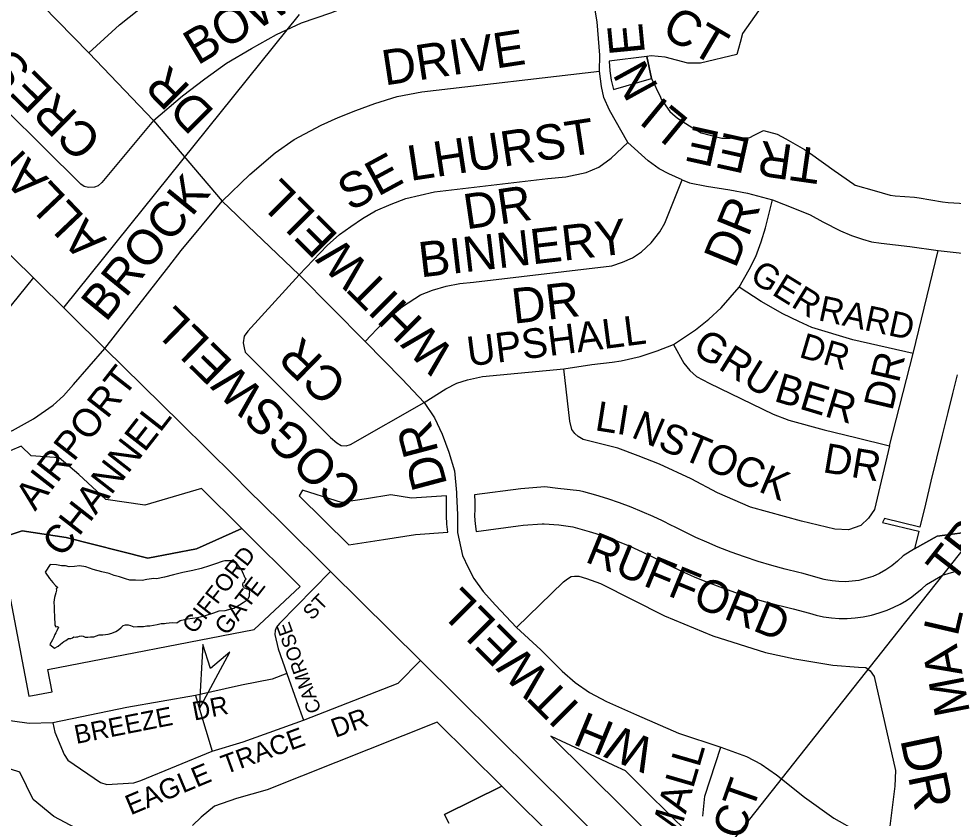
# Model space of a CAD drawing. Extents: x 586326 to 623965, y 4819854 to 4857850.
# Drawn here: x 601068 to 601732, y 4847736 to 4848304 of the extents above; entities that cross this region are included whole.
import ezdxf

# ---------------------------------------------------------------- set-up
doc = ezdxf.new("R2010")
doc.units = 0
for name, color, linetype in [('Lots_Concessions', 7, 'Continuous'), ('Major Rds and Hwys', 7, 'Continuous'), ('Minor Rd Lbls', 7, 'Continuous'), ('Minor Rds', 7, 'Continuous'), ('Park Lbls', 7, 'Continuous'), ('Park Outlines', 7, 'Continuous'), ('Private Rd Lbls', 7, 'Continuous'), ('Private Rds', 7, 'Continuous'), ('Proposed Secondary Rds', 7, 'Continuous'), ('School Syms_Lbls', 7, 'Continuous'), ('Secondary Rds Lbls', 7, 'Continuous'), ('SWM Ponds', 7, 'Continuous')]:
    doc.layers.add(name, color=color, linetype=linetype)

msp = doc.modelspace()

# ---------------------------------------------------------------- linework, layer by layer
at = {"layer": 'Lots_Concessions'}
for p, q in [((601100.34, 4848098.73), (601267.55, 4848306.72)), ((601692.89, 4847868.38), (601967.84, 4848215.95)), ((601014.71, 4848040.5), (601078.85, 4848119.98)), ((601534.83, 4847668.69), (601692.89, 4847868.38))]:
    msp.add_line(p, q, dxfattribs=at)
at = {"layer": 'Major Rds and Hwys'}
for points in [[(601129.41, 4848069.5), (601078.97, 4848119.39), (600918.1, 4848277.27)], [(601289.51, 4847911.08), (601254.32, 4847945.94), (601230.7, 4847969.34), (601221.29, 4847978.65), (601182.95, 4848016.56), (601129.41, 4848069.5)], [(601353.47, 4847847.83), (601289.51, 4847911.08)], [(601487.3, 4847715.07), (601353.47, 4847847.83)]]:
    msp.add_lwpolyline(points, dxfattribs=at)
at = {"layer": 'Minor Rd Lbls'}
msp.add_lwpolyline([(601198.91, 4847859.18), (601196.32, 4847813.15), (601218.16, 4847853.75), (601204.46, 4847842.03)], close=True, dxfattribs=at)
at = {"layer": 'Minor Rds'}
for points in [[(601117.98, 4848279.43), (601139.73, 4848299.32), (601161.56, 4848316.74), (601182.61, 4848331.36), (601204.24, 4848344.93), (601224.86, 4848355.68), (601243.27, 4848363.34), (601261.55, 4848370.31), (601282.34, 4848376.92), (601303.03, 4848382.61), (601319.73, 4848386.8), (601331.26, 4848388.51), (601336.46, 4848389.43), (601351.09, 4848392.02), (601359.97, 4848393.59), (601371.6, 4848395.98), (601378.16, 4848398.47), (601384.9, 4848402.23), (601392.45, 4848408.56), (601402.3, 4848419.1)], [(601163.83, 4848231.38), (601184.58, 4848249), (601200.22, 4848261.05), (601215.73, 4848272.15), (601233.42, 4848282.58), (601251.17, 4848292.56), (601269.01, 4848300.72), (601289.78, 4848307.9), (601304.13, 4848313.38), (601320.21, 4848318.03), (601336.78, 4848321.46), (601353.64, 4848324.46), (601366.18, 4848326.01), (601469.18, 4848337.18)], [(601163.83, 4848231.38), (601127.17, 4848187.27), (601124.45, 4848185.1), (601121.88, 4848184.09), (601117.8, 4848183.91), (601114.66, 4848184.52), (601112.16, 4848186.06), (601032.25, 4848265.17), (601029.14, 4848268.82), (601028.18, 4848271.85), (601028.36, 4848275.22), (601029.61, 4848278.62), (601031.58, 4848281.81), (601073.85, 4848324.7)], [(601073.85, 4848324.7), (601117.98, 4848279.43)], [(601117.98, 4848279.43), (601163.83, 4848231.38)], [(601212.72, 4848174.14), (601232.24, 4848192.97), (601250.36, 4848208.47), (601263.72, 4848217.88), (601283.07, 4848228.02), (601295.05, 4848233.61), (601307.66, 4848238.56), (601321.01, 4848243.48), (601337.06, 4848248.38), (601354.41, 4848251.86), (601480.68, 4848266.46)], [(601163.83, 4848231.38), (601212.72, 4848174.14)], [(601267.25, 4848121.8), (601287.14, 4848142.66), (601295.98, 4848150.38), (601303.96, 4848155.98), (601312.31, 4848161.83), (601321.58, 4848167.12), (601332.62, 4848171.98), (601343.22, 4848175.96), (601363.54, 4848180.81), (601443.91, 4848190.09), (601456.72, 4848191.41), (601471.29, 4848194.5), (601480.16, 4848198.32), (601488.94, 4848204.68), (601500.71, 4848215.82)], [(601314.16, 4848074.37), (601326.84, 4848087.68), (601340.67, 4848099.27), (601353.51, 4848107.48), (601362.04, 4848110.98), (601371.84, 4848113.69), (601381.38, 4848115.56), (601391.14, 4848116.64), (601489.36, 4848128.24), (601497.09, 4848130.7), (601504.04, 4848133.77), (601510.6, 4848138.18), (601517.39, 4848144.48), (601523.43, 4848152.21), (601527.08, 4848158.48), (601539.49, 4848189.22)], [(601129.41, 4848069.5), (601174.81, 4848127.73), (601183.54, 4848138.93), (601212.72, 4848174.14)], [(601212.72, 4848174.14), (601223.07, 4848164.05), (601230.98, 4848156.47), (601267.25, 4848121.8)], [(601579.95, 4848112.97), (601587.08, 4848125.47), (601591.63, 4848134.78), (601595.48, 4848145.2), (601598.71, 4848155.21), (601603.51, 4848174.93)], [(601703.39, 4848065.97), (601721.17, 4848139.04)], [(601267.25, 4848121.8), (601230.83, 4848081.83), (601228.25, 4848078.25), (601227.66, 4848073.53), (601228.21, 4848069.98), (601229.09, 4848066.92), (601289.58, 4848006.28), (601294.01, 4848002.41), (601297.15, 4848000.58), (601300.8, 4848000.21), (601303.92, 4848001.3), (601356.15, 4848030.99)], [(601267.25, 4848121.8), (601314.16, 4848074.37)], [(601533.3, 4848072.29), (601548.96, 4848082.77), (601558.3, 4848090.37), (601567.22, 4848098.31), (601579.95, 4848112.97)], [(601703.39, 4848065.97), (601660.71, 4848075.7), (601631.56, 4848084.36), (601622.39, 4848088.55), (601610.87, 4848094.02), (601595.6, 4848102.79), (601579.95, 4848112.97)], [(601314.16, 4848074.37), (601340.5, 4848047.57), (601356.15, 4848030.99)], [(601455.36, 4848055.02), (601475.21, 4848058.09), (601489.76, 4848059.66), (601496.13, 4848060.63), (601509.52, 4848063.74), (601521.65, 4848067.83), (601533.3, 4848072.29)], [(601533.3, 4848072.29), (601540.57, 4848058.99), (601544.75, 4848053.87), (601549.67, 4848049.47), (601558.56, 4848044.84), (601604.14, 4848022.86), (601615.24, 4848018.5), (601640.17, 4848011.62), (601662.76, 4848006.27), (601686.73, 4848000.3)], [(600955.72, 4848008.11), (600983.83, 4848001.63), (600996.12, 4847999.8), (601007.8, 4847999.09), (601019.06, 4847999.91), (601034.21, 4848002.11), (601048.6, 4848005.9), (601063.71, 4848011.13), (601078.66, 4848019.5), (601092.5, 4848029.07), (601099.96, 4848035.73), (601107.07, 4848043.8), (601129.41, 4848069.5)], [(601686.73, 4848000.3), (601703.39, 4848065.97)], [(601356.15, 4848030.99), (601371.57, 4848040.73), (601379.44, 4848044.77), (601386.99, 4848047.26), (601397.61, 4848049.58), (601455.36, 4848055.02)], [(601686.73, 4848000.3), (601675.92, 4847955.05), (601671.72, 4847948.93), (601666.43, 4847943.66), (601657.56, 4847940.59), (601647.93, 4847941.06), (601624.13, 4847946.73), (601587.89, 4847956.81), (601564.54, 4847966.82), (601545.82, 4847976.74), (601523.41, 4847987.2), (601508.14, 4847993.25), (601493.6, 4847998.74), (601469.11, 4848004.77), (601465.43, 4848006.9), (601463.06, 4848009.03), (601460.98, 4848011.78), (601459.5, 4848017.81), (601455.36, 4848055.02)], [(601356.15, 4848030.99), (601363.54, 4848020.07), (601368.83, 4848008.58), (601373.69, 4847995.78), (601377.67, 4847982.53), (601378.99, 4847967.07), (601379.09, 4847965.41), (601379.87, 4847951.62), (601379.87, 4847938.81), (601383.41, 4847922.47), (601387.35, 4847913.89), (601391.36, 4847906.13), (601397.98, 4847896.86), (601406.81, 4847887.14), (601421.83, 4847871.24)], [(601421.83, 4847871.24), (601455.06, 4847903.64), (601457.92, 4847905.86), (601460.47, 4847907.35), (601462.91, 4847907.81), (601465.96, 4847907.76), (601471.46, 4847906.1), (601481.34, 4847902.58), (601526.82, 4847879.46), (601561.26, 4847865.33), (601598.63, 4847853.58), (601619.33, 4847848.98), (601646.45, 4847844.36), (601664.59, 4847843.07), (601669.86, 4847842.81), (601673.03, 4847840.49), (601675.69, 4847836.48), (601690.92, 4847769.73), (601690.37, 4847758.59), (601685.33, 4847716.82)], [(601421.83, 4847871.24), (601438.92, 4847855.28), (601454.24, 4847840.09), (601463.52, 4847832.2), (601473.62, 4847824.95), (601485.69, 4847818.57), (601506.99, 4847809.18), (601536.76, 4847796.21), (601566.89, 4847786.19)], [(601554.04, 4847737.27), (601555.52, 4847751.45), (601566.89, 4847786.19)], [(601566.89, 4847786.19), (601585.12, 4847779.66), (601595.56, 4847774.08), (601606.42, 4847766.56), (601626.27, 4847750.58), (601647.05, 4847735.79), (601663.93, 4847726.3), (601685.33, 4847716.82)]]:
    msp.add_lwpolyline(points, dxfattribs=at)
at = {"layer": 'Park Outlines'}
for points in [[(601602.16, 4848321.56), (601582.33, 4848293.16), (601580.55, 4848286.81), (601578.19, 4848278.36), (601552.45, 4848272.2), (601550.24, 4848272.16), (601543.49, 4848272.01), (601527.22, 4848276.39), (601517.4, 4848277.29), (601514.38, 4848276.9), (601517.57, 4848261.28), (601523.91, 4848247.94), (601524.54, 4848246.6), (601530.7, 4848237.81), (601532.65, 4848236.07), (601536.13, 4848232.96), (601544.67, 4848227.62), (601552.82, 4848222.52), (601559.28, 4848220.88), (601567.69, 4848218.74), (601573.56, 4848218.9), (601587.38, 4848219.29), (601590.66, 4848220.97), (601597.29, 4848224.37), (601606.93, 4848221.8), (601613.05, 4848218.32), (601626.38, 4848210.76), (601630.53, 4848207.84), (601647.4, 4848195.97), (601661.38, 4848186.13), (601662.36, 4848185.43), (601675.73, 4848181.59), (601687.24, 4848178.28), (601690.75, 4848177.99), (601704.41, 4848176.9), (601707.74, 4848176.36), (601724.33, 4848173.71), (601728.37, 4848173.06), (601740.41, 4848172.46)], [(601734.71, 4848050.76), (601731.43, 4848037.41), (601728.16, 4848024.06), (601724.16, 4848007.75), (601720.16, 4847991.43), (601716.17, 4847975.12), (601712.17, 4847958.81), (601708.17, 4847942.5), (601683.13, 4847948.63), (601681.63, 4847945.91), (601707.46, 4847939.58), (601704.43, 4847927.22), (601720.52, 4847936.11), (601749.16, 4847939.91)], [(601053.65, 4847934.44), (601070.64, 4847939.85), (601101.85, 4847935.05), (601159.86, 4847920.54), (601194.45, 4847927.04), (601226.61, 4847941.45), (601197.86, 4847969.95), (601157.77, 4847958.02), (601130, 4847962.14), (601110.92, 4847979.99), (601096.8, 4847991.8), (601076.92, 4847993.12), (601069.93, 4848000.04), (601061.95, 4847996.62)], [(601749.16, 4847939.91), (601720.52, 4847936.11), (601704.43, 4847927.22), (601696.31, 4847922.18), (601692.46, 4847918.4), (601688.29, 4847915), (601684.01, 4847912.12), (601679.48, 4847909.63), (601674.76, 4847907.56), (601669.87, 4847905.92), (601664.85, 4847904.73), (601660.18, 4847904.03), (601655.47, 4847903.73), (601650.75, 4847903.8), (601646.05, 4847904.27), (601641.41, 4847905.12), (601640.38, 4847905.36), (601624.41, 4847909.79), (601622.31, 4847910.27), (601612.69, 4847912.62), (601603.13, 4847915.22), (601593.36, 4847918.16), (601583.66, 4847921.36), (601574.25, 4847924.75), (601564.93, 4847928.39), (601556.94, 4847931.75), (601549.03, 4847935.28), (601541.45, 4847938.88), (601533.94, 4847942.64), (601531.8, 4847943.76), (601525.38, 4847946.98), (601518.87, 4847950.06), (601511.02, 4847953.51), (601503.08, 4847956.75), (601494.9, 4847959.8), (601486.64, 4847962.62), (601478.19, 4847965.23), (601469.66, 4847967.58), (601466.44, 4847968.41), (601451.05, 4847970.06), (601441.93, 4847971.04), (601424.81, 4847969.81), (601391.99, 4847965.54), (601392.1, 4847960.58), (601392.02, 4847955.61), (601392.01, 4847950.21), (601392.37, 4847944.81), (601393.09, 4847939.46), (601422.84, 4847943.39), (601426.37, 4847943.86), (601440.05, 4847944.84), (601441.49, 4847944.95), (601451.69, 4847944.05), (601461.86, 4847942.76), (601473.45, 4847939.53), (601483.53, 4847936.26), (601493.48, 4847932.6), (601502.33, 4847928.97), (601511.04, 4847925.04), (601519.81, 4847920.7), (601525.73, 4847917.66), (601533.1, 4847914.04), (601540.54, 4847910.58), (601548.05, 4847907.27), (601555.62, 4847904.12), (601568.08, 4847899.31), (601580.5, 4847894.99), (601588.25, 4847892.51), (601596.04, 4847890.2), (601604.77, 4847887.81), (601613.55, 4847885.61), (601618.26, 4847884.52), (601629.81, 4847881.32), (601634.49, 4847880.03), (601639.9, 4847878.9), (601645.38, 4847878.13), (601651, 4847877.73), (601656.64, 4847877.7), (601662.26, 4847878.05), (601668.06, 4847878.82), (601673.8, 4847879.99), (601679.43, 4847881.56), (601684.95, 4847883.52), (601689.68, 4847885.56), (601694.27, 4847887.89), (601698.72, 4847890.49), (601702.65, 4847893.13), (601706.43, 4847895.98), (601709.73, 4847898.76), (601712.88, 4847901.71), (601724.32, 4847908.48), (601732.48, 4847910.69)], [(601373.64, 4847732.25), (601370.54, 4847738.31), (601411.23, 4847758.47), (601365.36, 4847803.92), (601244.56, 4847755.95), (601222.92, 4847749.73), (601207.25, 4847744.34), (601197.73, 4847736.57), (601191.51, 4847730.67)], [(601543.82, 4847725.03), (601515.04, 4847753.57), (601503.48, 4847765.03), (601499.17, 4847769.3), (601490.8, 4847773.2), (601477.3, 4847779.5), (601463.76, 4847785.81), (601450.16, 4847792.14), (601446.1, 4847794.04), (601551.43, 4847689.68)], [(601120.3, 4847722.4), (601093.05, 4847736.9), (601078.46, 4847749.01), (601069.01, 4847768.43), (601054.74, 4847773.06)], [(601452.21, 4847717.86), (601411.23, 4847758.47), (601370.54, 4847738.31), (601373.64, 4847732.25)]]:
    msp.add_lwpolyline(points, dxfattribs=at)
for points in [[(601514.38, 4848276.9), (601487.61, 4848273.49), (601488.06, 4848266.7), (601489.05, 4848259.97), (601490.58, 4848253.35), (601517.57, 4848261.28)], [(601372.01, 4847964.87), (601347.12, 4847963.18), (601332.5, 4847965.45), (601315.15, 4847962.73), (601297.4, 4847959.95), (601293.53, 4847961.18), (601269.8, 4847968.73), (601267.4, 4847964.77), (601302.59, 4847929.9), (601327.28, 4847933.77), (601350.01, 4847937.33), (601372.95, 4847938.88), (601372.31, 4847944.67), (601372, 4847950.49), (601372.04, 4847956.32), (601372.11, 4847960.6)], [(601226.61, 4847941.45), (601194.45, 4847927.04), (601159.86, 4847920.54), (601101.85, 4847935.05), (601070.64, 4847939.85), (601053.65, 4847934.44), (601075.27, 4847822.41), (601091.87, 4847825.62), (601088.81, 4847841.48), (601235.42, 4847869.77), (601268.14, 4847900.28)]]:
    msp.add_lwpolyline(points, close=True, dxfattribs=at)
at = {"layer": 'Private Rds'}
for points in [[(601289.51, 4847911.08), (601253.43, 4847874.18), (601251.32, 4847871.36), (601250.3, 4847869.07), (601250.03, 4847866.27), (601252.51, 4847856.17), (601258.6, 4847838.65)], [(601270.34, 4847805.47), (601337.65, 4847831.63), (601353.47, 4847847.83)], [(601258.6, 4847838.65), (601248.17, 4847834.55), (601226.3, 4847830.21), (601193.72, 4847822.91)], [(601258.6, 4847838.65), (601265.53, 4847819.15), (601270.34, 4847805.47)], [(601193.72, 4847822.91), (601144.98, 4847814.32), (601092.37, 4847803.4)], [(601193.72, 4847822.91), (601196.57, 4847813.12), (601205.65, 4847783.35)], [(601092.37, 4847803.4), (601075.6, 4847803.03), (601039.88, 4847808.11)], [(601205.65, 4847783.35), (601227.52, 4847790.06), (601270.34, 4847805.47)], [(601092.37, 4847803.4), (601093.74, 4847796.82), (601100.32, 4847781.02), (601103.05, 4847777.02), (601126.25, 4847761.03), (601130.76, 4847759.64), (601149.89, 4847760.94), (601154.92, 4847762.6), (601205.65, 4847783.35)]]:
    msp.add_lwpolyline(points, dxfattribs=at)
at = {"layer": 'Proposed Secondary Rds'}
for points in [[(601480.68, 4848266.46), (601480.87, 4848277.74), (601479.07, 4848301.6), (601477.71, 4848309.87), (601475.2, 4848318.45), (601469.18, 4848337.18)], [(601500.71, 4848215.82), (601487.81, 4848238.64), (601483.88, 4848247.72), (601482.01, 4848255.6), (601480.68, 4848266.46)], [(601539.49, 4848189.22), (601530, 4848193.52), (601523.17, 4848196.99), (601515.24, 4848202.77), (601500.71, 4848215.82)], [(601539.49, 4848189.22), (601544.72, 4848187.23), (601556.8, 4848184.7), (601573.27, 4848182.2), (601585.71, 4848179.85), (601603.51, 4848174.93)], [(601603.51, 4848174.93), (601619.25, 4848168.84), (601630.42, 4848164.27), (601639.29, 4848159.41), (601651.98, 4848152.95), (601659.61, 4848149.75), (601667.58, 4848146.98), (601673.86, 4848145.29), (601680.85, 4848144.21), (601701.06, 4848141.78), (601721.17, 4848139.04)], [(601721.17, 4848139.04), (601738.31, 4848137.19), (601749.54, 4848137.25), (601755.35, 4848137.77), (601765.67, 4848140.35), (601774.29, 4848141.91), (601782.4, 4848142.61), (601789.36, 4848142.04), (601795.79, 4848140.81), (601803.54, 4848138.72), (601886.33, 4848103.62), (601894.26, 4848100.85), (601901.4, 4848099.6), (601911.62, 4848098.83), (601919.55, 4848098.59), (601928.07, 4848099.33), (601936.2, 4848100.73), (601947.96, 4848104.71), (601956.56, 4848108.09), (601967.74, 4848112.71), (601989.26, 4848123.85), (602018.36, 4848139.17)]]:
    msp.add_lwpolyline(points, dxfattribs=at)
at = {"layer": 'SWM Ponds'}
msp.add_lwpolyline([(601214.57, 4847918.65), (601212.55, 4847918.14), (601207.8, 4847916.52), (601203.74, 4847915.04), (601197.67, 4847913.06), (601191.77, 4847911.75), (601184.77, 4847910.37), (601178.02, 4847908.56), (601171.76, 4847907.08), (601165.97, 4847905.88), (601164.2, 4847906.02), (601159.07, 4847905.39), (601155.78, 4847904.59), (601151.06, 4847904.8), (601147, 4847904.95), (601143.96, 4847905.81), (601139.62, 4847907.23), (601136, 4847908.09), (601132.44, 4847909.48), (601127.14, 4847910.72), (601121.07, 4847912.45), (601115.76, 4847914.27), (601111.31, 4847914.96), (601107.66, 4847914.45), (601104.02, 4847914.39), (601101.47, 4847914.99), (601098.53, 4847915.09), (601094.93, 4847915.69), (601090.48, 4847915.92), (601086.82, 4847910.65), (601090.01, 4847905.96), (601092.29, 4847903.25), (601094.37, 4847901.16), (601095.9, 4847899.71), (601094.75, 4847898.66), (601094.98, 4847897.78), (601094.51, 4847895.83), (601093.47, 4847892.58), (601093.11, 4847889.15), (601093.31, 4847885.98), (601093.41, 4847882.99), (601093.6, 4847879.37), (601093.87, 4847872.89), (601094.4, 4847871.78), (601095.48, 4847871.98), (601096.4, 4847871.37), (601095.16, 4847868.75), (601094.53, 4847867.5), (601093.72, 4847866.16), (601092.97, 4847864.31), (601092.09, 4847862.44), (601090.34, 4847859.16), (601093.6, 4847856.5), (601096.17, 4847857.86), (601097.92, 4847859.41), (601100.16, 4847861.39), (601101.58, 4847862.11), (601103.49, 4847863.51), (601105.06, 4847863.45), (601106.29, 4847863.83), (601107.24, 4847864.53), (601108.65, 4847864.47), (601109.46, 4847864.54), (601110.09, 4847864.68), (601111.19, 4847865.05), (601112.48, 4847865.37), (601113.94, 4847865.16), (601115.41, 4847864.36), (601117.18, 4847864.25), (601119.16, 4847864.56), (601121.49, 4847864.71), (601123.29, 4847865.39), (601125.32, 4847865.9), (601127.9, 4847866.09), (601131.56, 4847866.54), (601134.33, 4847867.27), (601137.06, 4847868.39), (601139.12, 4847869.68), (601141, 4847871.34), (601142.4, 4847872.69), (601143.91, 4847873.13), (601145.92, 4847873.19), (601147.63, 4847872.55), (601150.01, 4847871.73), (601152.4, 4847871.83), (601154.67, 4847871.92), (601156.82, 4847871.98), (601159.17, 4847872.47), (601161.25, 4847872.46), (601163.93, 4847872.92), (601166.5, 4847873.24), (601169.28, 4847873.97), (601171.62, 4847874), (601172.89, 4847874.28), (601175.07, 4847874.55), (601177.65, 4847874.74), (601180.35, 4847874.48), (601182.87, 4847876.23), (601188, 4847877.44), (601195.06, 4847878.31), (601200.69, 4847879.72), (601206.65, 4847881.56), (601210.58, 4847882.99), (601214.83, 4847883.41), (601220.88, 4847885.06), (601224.99, 4847887.36), (601227.66, 4847888.99), (601229.66, 4847890.44), (601231.37, 4847892.18), (601231.96, 4847893.75), (601232.16, 4847895.05), (601232.21, 4847896.22), (601232.13, 4847897.16), (601231.99, 4847898.02), (601231.24, 4847898.32), (601230.33, 4847898.5), (601229.55, 4847898.83), (601228.56, 4847899.2), (601227.76, 4847899.82), (601227.45, 4847900.53), (601227.25, 4847901.24), (601227.34, 4847902.04), (601227.6, 4847902.9), (601228.17, 4847903.16), (601228.7, 4847903.84), (601228.72, 4847904.75), (601229.22, 4847905.17), (601229.77, 4847905.5), (601229.29, 4847906.22), (601228.85, 4847906.86), (601228.37, 4847908.1), (601227.82, 4847909.17), (601227.2, 4847910.76), (601226.67, 4847911.93), (601225.89, 4847912.94), (601223.44, 4847915.9), (601222.44, 4847917.14), (601220.48, 4847919.38), (601219.09, 4847918.49), (601217.04, 4847918.69)], close=True, dxfattribs=at)

# ---------------------------------------------------------------- texts
at = {"layer": 'Minor Rd Lbls'}
for s, height, rotation, p in [('BOW', 25.002, 30.86128, (601195.16, 4848270.23)), ('CT', 25.002, 329.59704, (601523.53, 4848292.48)), ('ALLANHURST', 25.002, 133.6167, (601131.1, 4848146.94)), ('DRIVE', 25.002, 8.68102, (601328.17, 4848256.21)), ('CRES', 25.002, 135.49386, (601128.46, 4848218.66)), ('WHITWELL       DR', 25.002, 134.9787, (601378.74, 4848066.85)), ('LHURST ', 25.002, 8.68102, (601346.26, 4848188.4)), ('SE', 25.002, 28.45441, (601303.66, 4848166.46)), ('BROCK', 25.002, 50.82317, (601129.99, 4848087.56)), ('DR', 25.002, 8.33711, (601386.03, 4848154)), ('DR', 25.002, 67.79191, (601577.19, 4848125.62)), ('BINNERY', 25.002, 6.64195, (601353.6, 4848119.89)), ('GER', 18, 328.19127, (601586.54, 4848117.97)), ('DR', 25.002, 6.64195, (601419.74, 4848086.96)), ('RARD', 18, 347.88696, (601635.39, 4848089.64)), ('COGSWELL', 25.002, 135.6831, (601314.24, 4847968.75)), ('UPSHALL', 21, 7.34237, (601387.83, 4848056.67)), ('CR', 25.002, 135.6831, (601302.85, 4848045.17)), ('GRU', 21, 328.19127, (601545.63, 4848066.81)), ('DR', 18, 343.64508, (601621.76, 4848063.51)), ('DR', 21, 76.78374, (601688.65, 4848024.57)), ('BER', 21, 343.24761, (601603.88, 4848032.31)), ('LI', 21, 350.96896, (601476.75, 4848011.45)), ('NSTOCK', 21, 336.91611, (601502.35, 4848006.71)), ('DR', 25.002, 104.86239, (601372.7, 4847972.78)), ('DR', 21, 350.40687, (601638.63, 4847981.68)), ('RUFFORD', 23.1, 337.75016, (601469.64, 4847918.19)), ('ITWELL       ', 25.002, 134.9787, (601467.63, 4847815.83)), ('L', 25, 76.94538, (601734.99, 4847864.25)), ('MA', 25.002, 101.0173, (601743.97, 4847810.96)), ('WH', 25.002, 157.51261, (601521.82, 4847790.52)), ('DR', 27.502, 281.84869, (601694.23, 4847791.71)), ('SMALL', 21, 73.73594, (601530.07, 4847697.79)), ('CT', 23.1, 70.44312, (601581.92, 4847719.38))]:
    msp.add_text(s, height=height, rotation=rotation, dxfattribs=at).set_placement(p)
at = {"layer": 'Park Lbls'}
for s, p in [('AIRPORT', (601079.74, 4847953.33)), ('CHANNEL', (601098.96, 4847920.21))]:
    msp.add_text(s, height=19.992, rotation=52.00002, dxfattribs=at).set_placement(p)
at = {"layer": 'Private Rd Lbls'}
for s, height, rotation, p in [('GIFFORD', 12.008, 52.1133, (601192.69, 4847865.94)), ('GATE', 12.493, 52.03199, (601215.98, 4847864.91)), ('ST', 10.402, 46.20847, (601276.45, 4847875.94)), ('CAMROSE', 9.992, 109.89836, (601283.24, 4847812.41)), ('BREEZE   DR', 13.2153, 11.19161, (601109.04, 4847788.46)), ('DR', 13.565, 20.07313, (601293.06, 4847792.75)), ('TRACE', 13.565, 20.07313, (601214.96, 4847766.81)), ('EAGLE ', 14.243, 22.78329, (601147.62, 4847737.72))]:
    msp.add_text(s, height=height, rotation=rotation, dxfattribs=at).set_placement(p)
at = {"layer": 'School Syms_Lbls'}
msp.add_text('TREELINE PUBLIC', height=25, rotation=52.00002, dxfattribs=at).set_placement((601730.89, 4847901.04))
at = {"layer": 'Secondary Rds Lbls'}
for s, height, rotation, p in [('E', 25, 95.50987, (601513.04, 4848279.09)), ('N', 25, 118.68591, (601523.09, 4848255.09)), ('LI', 25.002, 140.60426, (601545.29, 4848231.5)), ('EE', 25.002, 167.47485, (601589.36, 4848217.95)), ('TR', 25.002, 171.95387, (601639.13, 4848210.95))]:
    msp.add_text(s, height=height, rotation=rotation, dxfattribs=at).set_placement(p)

doc.saveas('drawing.dxf')
